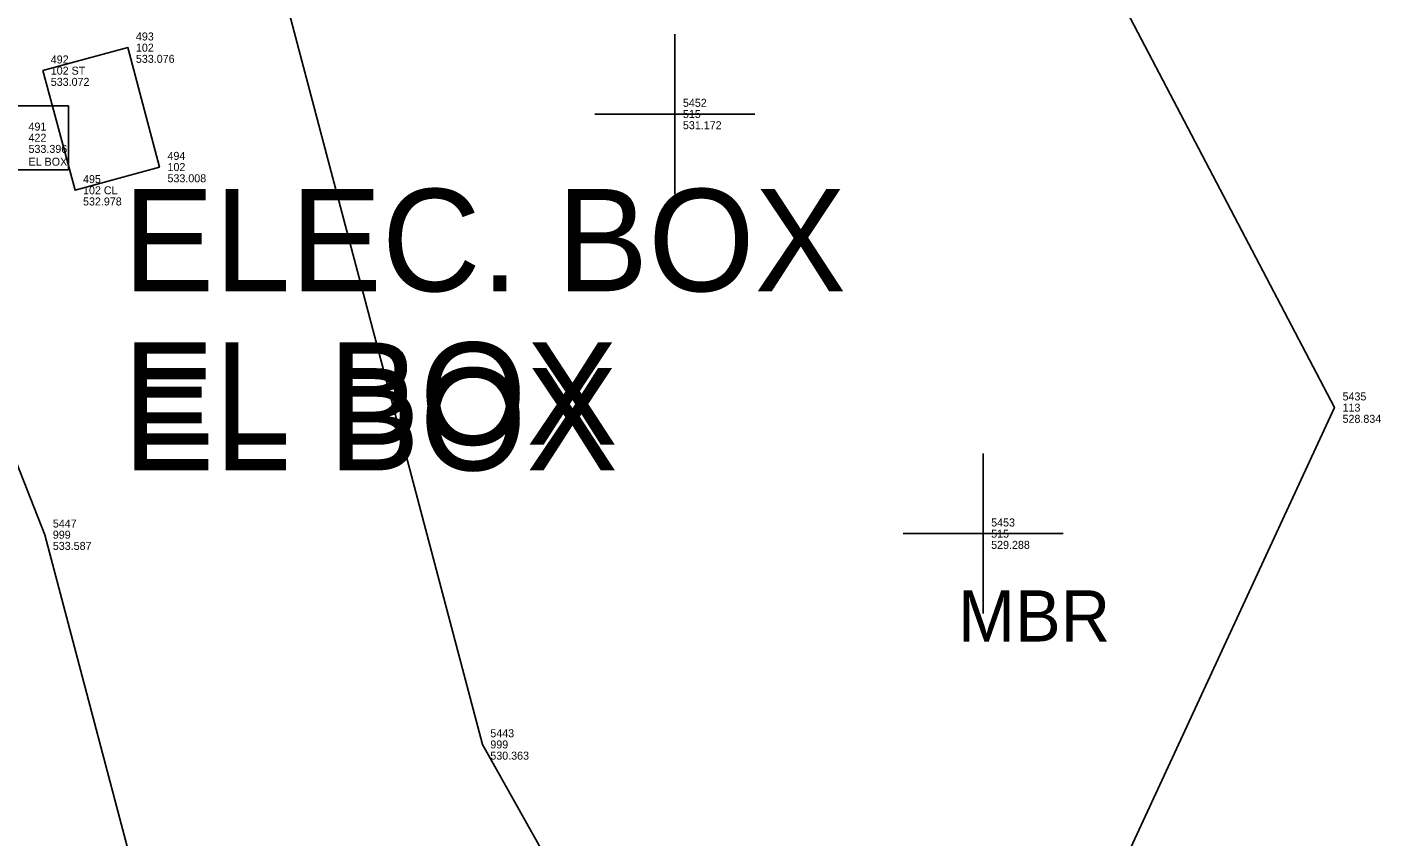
# Model space of a CAD drawing. Extents: x 5447 to 709667, y 4528 to 375505.
# Drawn here: x 706297.34 to 706339.64, y 375224.53 to 375249.84 of the extents above; entities that cross this region are included whole.
import ezdxf

# ---------------------------------------------------------------- set-up
doc = ezdxf.new("R2010")
doc.units = 0
for name, color, linetype in [('SV_BKLN_BKLN', 7, 'Continuous'), ('SV_FENC_FENCES', 7, 'Continuous'), ('SV_NODES_ACTIVE_POINT', 7, 'Continuous'), ('SV_NODES_DESCRIPTION', 7, 'Continuous'), ('SV_NODES_ELEVATION', 7, 'Continuous'), ('SV_NODES_PT_NUMBER', 7, 'Continuous'), ('SV_ROAD_CONCRD', 7, 'Continuous'), ('SV_SURF_SPOT', 7, 'Continuous'), ('SV_SURVEY_NOTES', 7, 'Continuous'), ('SV_UTAG_MISC_ELEC', 7, 'Continuous'), ('SV_UTAG_UTAG_TX', 7, 'Continuous')]:
    doc.layers.add(name, color=color, linetype=linetype)

msp = doc.modelspace()

# ---------------------------------------------------------------- linework, layer by layer
at = {"layer": 'SV_BKLN_BKLN'}
for points in [[(706314.24, 375312.387), (706302.399, 375279.939), (706304.869, 375252.819), (706311.568, 375227.417), (706320.649, 375211.241)], [(706312.347, 375193.401), (706303.823, 375211.526), (706297.899, 375233.974), (706285.86, 375264.642)]]:
    msp.add_lwpolyline(points, dxfattribs=at)
at = {"layer": 'SV_FENC_FENCES'}
msp.add_lwpolyline([(706320.958, 375206.021), (706327.477, 375214.781), (706338.195, 375237.947), (706325.12, 375262.902), (706316.429, 375278.715), (706323.64, 375285.631), (706332.627, 375292.75)], dxfattribs=at)
at = {"layer": 'SV_NODES_ACTIVE_POINT'}
for p, q in [((706300.494, 375249.201), (706300.494, 375249.201)), ((706297.834, 375248.482), (706297.834, 375248.482)), ((706301.481, 375245.467), (706301.481, 375245.467)), ((706298.842, 375244.742), (706298.842, 375244.742)), ((706338.195, 375237.947), (706338.195, 375237.947)), ((706297.899, 375233.974), (706297.899, 375233.974)), ((706311.568, 375227.417), (706311.568, 375227.417))]:
    msp.add_line(p, q, dxfattribs=at)
at = {"layer": 'SV_ROAD_CONCRD'}
msp.add_lwpolyline([(706297.834, 375248.482), (706300.494, 375249.201), (706301.481, 375245.467), (706298.842, 375244.742), (706297.834, 375248.482)], dxfattribs=at)
at = {"layer": 'SV_SURF_SPOT'}
for p, q in [((706317.585, 375244.625), (706317.585, 375249.627)), ((706315.084, 375247.126), (706320.086, 375247.126)), ((706317.585, 375247.126), (706317.585, 375247.126)), ((706327.216, 375231.506), (706327.216, 375236.508)), ((706324.715, 375234.007), (706329.717, 375234.007)), ((706327.216, 375234.007), (706327.216, 375234.007))]:
    msp.add_line(p, q, dxfattribs=at)
at = {"layer": 'SV_UTAG_MISC_ELEC'}
for p, q in [((706298.638, 375247.387), (706295.64, 375247.387)), ((706298.638, 375245.383), (706298.638, 375247.387)), ((706295.64, 375245.383), (706298.638, 375245.383))]:
    msp.add_line(p, q, dxfattribs=at)

# ---------------------------------------------------------------- texts
at = {"layer": 'SV_NODES_DESCRIPTION'}
for s, p in [('102', (706300.744, 375249.076)), ('102 ST', (706298.084, 375248.357)), ('515', (706317.835, 375247.001)), ('422', (706297.389, 375246.26)), ('102', (706301.731, 375245.342)), ('102 CL', (706299.092, 375244.617)), ('113', (706338.445, 375237.822)), ('999', (706298.149, 375233.849)), ('515', (706327.466, 375233.882)), ('999', (706311.818, 375227.292))]:
    msp.add_text(s, height=0.25, dxfattribs=at).set_placement(p)
at = {"layer": 'SV_NODES_ELEVATION'}
for s, p in [('533.076', (706300.744, 375248.726)), ('533.072', (706298.084, 375248.007)), ('531.172', (706317.835, 375246.651)), ('533.396', (706297.389, 375245.91)), ('533.008', (706301.731, 375244.992)), ('532.978', (706299.092, 375244.267)), ('528.834', (706338.445, 375237.472)), ('533.587', (706298.149, 375233.499)), ('529.288', (706327.466, 375233.532)), ('530.363', (706311.818, 375226.942))]:
    msp.add_text(s, height=0.25, dxfattribs=at).set_placement(p)
at = {"layer": 'SV_NODES_PT_NUMBER'}
for s, p in [('493', (706300.744, 375249.426)), ('492', (706298.084, 375248.707)), ('5452', (706317.835, 375247.351)), ('491', (706297.389, 375246.61)), ('494', (706301.731, 375245.692)), ('495', (706299.092, 375244.967)), ('5435', (706338.445, 375238.172)), ('5447', (706298.149, 375234.199)), ('5453', (706327.466, 375234.232)), ('5443', (706311.818, 375227.642))]:
    msp.add_text(s, height=0.25, dxfattribs=at).set_placement(p)
at = {"layer": 'SV_SURVEY_NOTES'}
for s, height, p in [('EL BOX', 0.25, (706297.389, 375245.51)), ('EL BOX', 3.2, (706300.339, 375236.785)), ('EL BOX', 3.2, (706300.339, 375236.785)), ('EL BOX', 3.2, (706300.339, 375236.785)), ('EL BOX', 3.2, (706300.339, 375236.785)), ('EL BOX', 3.2, (706300.339, 375236.785)), ('EL BOX', 3.2, (706300.339, 375236.785)), ('EL BOX', 3.2, (706300.339, 375236.785)), ('EL BOX', 3.2, (706300.339, 375236.785)), ('EL BOX', 3.2, (706300.339, 375235.985)), ('EL BOX', 3.2, (706300.339, 375235.985)), ('EL BOX', 3.2, (706300.339, 375235.985)), ('MBR', 1.6, (706326.429, 375230.635))]:
    msp.add_text(s, height=height, dxfattribs=at).set_placement(p)
at = {"layer": 'SV_UTAG_UTAG_TX'}
msp.add_text('ELEC. BOX', height=3.2, dxfattribs=at).set_placement((706300.339, 375241.585))

doc.saveas('drawing.dxf')
